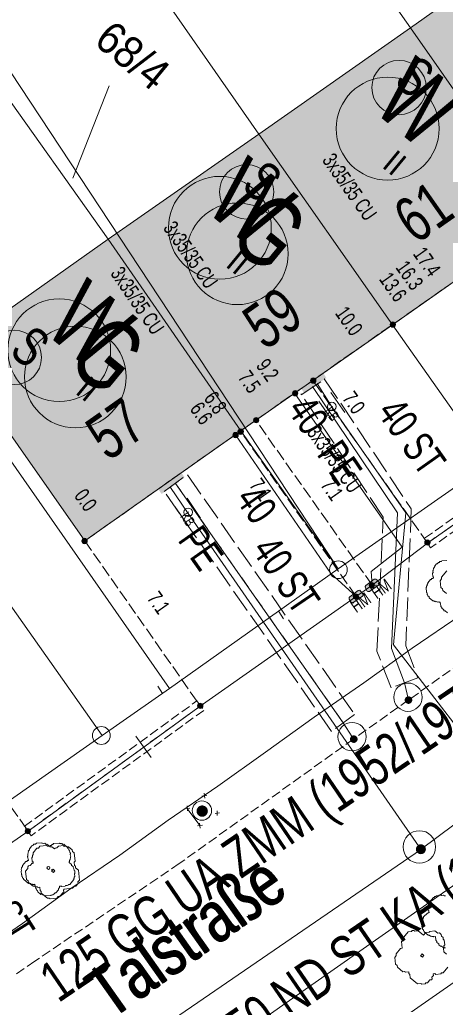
# Model space of a CAD drawing. Header units: metres. Extents: x -740 to 758, y -633 to 854.
# Tile 727 of 1056: x 293 to 308, y -113 to -78. Entities that reach past the tile are written whole.
import ezdxf

# ---------------------------------------------------------------- set-up
doc = ezdxf.new("R2010")
doc.units = ezdxf.units.M
doc.header["$MEASUREMENT"] = 0
for name, pattern in [('333_125', [0.4576, 0.3328, -0.1248]), ('333_333', [0.6656, 0.3328, -0.3328]), ('416_125', [0.5408, 0.416, -0.1248]), ('416_416', [0.832, 0.416, -0.416]), ('832_208', [1.04, 0.832, -0.208])]:
    doc.linetypes.add(name, pattern=pattern)
for name, color, linetype in [('Gas.LOVION', 7, 'Continuous'), ('Gis.LOVION', 7, 'Continuous'), ('Grundkarte.LOVION', 7, 'Continuous'), ('Grundkarte_Text.LOVION', 7, 'Continuous'), ('Strom.LOVION', 7, 'Continuous'), ('StromBemass.LOVION', 7, 'Continuous'), ('Wasser.LOVION', 7, 'Continuous')]:
    doc.layers.add(name, color=color, linetype=linetype)
doc.styles.add('ERSTELLTER_STIL_1', font='arial.ttf')

msp = doc.modelspace()

# ---------------------------------------------------------------- hatches: boundary and pattern name
at = {"layer": 'Gas.LOVION', "linetype": 'Continuous', "lineweight": 13}
for points in [[(303.489, -90.877), (304.131, -90.489), (303.937, -90.168), (303.295, -90.556)], [(298.324, -94.574), (298.947, -94.144), (298.724, -93.826), (298.117, -94.269)], [(307.595, -107.209), (307.607, -107.191), (307.618, -107.172), (307.626, -107.152), (307.631, -107.131), (307.634, -107.109), (307.634, -107.087), (307.631, -107.065), (307.626, -107.044), (307.617, -107.024), (307.607, -107.005), (307.594, -106.987), (307.579, -106.971), (307.562, -106.957), (307.543, -106.945), (307.524, -106.936), (307.503, -106.929), (307.481, -106.925), (307.459, -106.924), (307.438, -106.926), (307.416, -106.93), (307.395, -106.937), (307.376, -106.946), (307.357, -106.958), (307.34, -106.972), (307.325, -106.988), (307.312, -107.006), (307.302, -107.025), (307.294, -107.045), (307.289, -107.066), (307.286, -107.088), (307.286, -107.11), (307.289, -107.132), (307.294, -107.153), (307.302, -107.173), (307.313, -107.192), (307.326, -107.21), (307.341, -107.226), (307.358, -107.24), (307.376, -107.252), (307.396, -107.261), (307.417, -107.267), (307.439, -107.271), (307.461, -107.273), (307.482, -107.271), (307.504, -107.267), (307.525, -107.26), (307.544, -107.251), (307.563, -107.239), (307.58, -107.225)], [(307.597, -107.21), (307.61, -107.192), (307.621, -107.173), (307.629, -107.152), (307.634, -107.131), (307.637, -107.109), (307.637, -107.087), (307.634, -107.066), (307.628, -107.044), (307.62, -107.024), (307.61, -107.005), (307.597, -106.987), (307.582, -106.971), (307.565, -106.957), (307.546, -106.946), (307.526, -106.936), (307.505, -106.93), (307.484, -106.926), (307.462, -106.924), (307.44, -106.926), (307.419, -106.93), (307.398, -106.937), (307.378, -106.946), (307.36, -106.958), (307.343, -106.972), (307.328, -106.988), (307.315, -107.006), (307.305, -107.025), (307.297, -107.045), (307.291, -107.067), (307.288, -107.088), (307.289, -107.11), (307.291, -107.132), (307.297, -107.153), (307.305, -107.174), (307.316, -107.193), (307.329, -107.211), (307.344, -107.226), (307.361, -107.24), (307.379, -107.252), (307.399, -107.261), (307.42, -107.268), (307.441, -107.272), (307.463, -107.273), (307.485, -107.272), (307.507, -107.268), (307.527, -107.261), (307.547, -107.251), (307.566, -107.24), (307.582, -107.226)]]:
    msp.add_hatch(color=7, dxfattribs=at).paths.add_polyline_path(points)
at = {"layer": 'Grundkarte.LOVION', "linetype": 'Continuous', "lineweight": 18}
for points in [[(307.091, -78.141), (311.798, -84.863), (317.3, -80.985), (315.094, -77.772), (312.62, -74.231), (312.509, -74.301)], [(301.753, -81.884), (306.459, -88.606), (311.798, -84.863), (307.091, -78.141)], [(301.121, -92.35), (306.459, -88.606), (301.753, -81.884), (296.441, -85.596)], [(290.912, -89.506), (295.619, -96.228), (301.121, -92.35), (296.441, -85.596)]]:
    msp.add_hatch(color=9, dxfattribs=at).paths.add_polyline_path(points)
at = {"layer": 'Strom.LOVION', "linetype": 'Continuous', "lineweight": 13}
for points in [[(302.574, -91.336), (303.446, -90.733), (303.309, -90.54), (302.453, -91.156)], [(300.485, -92.796), (301.344, -92.21), (301.223, -92.03), (300.364, -92.616)], [(305.65, -98.01), (305.968, -97.787), (305.994, -97.755), (305.989, -97.696), (305.905, -97.601), (305.873, -97.575), (305.815, -97.58), (305.526, -97.801), (305.499, -97.833), (305.505, -97.891), (305.575, -98.003), (305.591, -98.016)], [(305.096, -98.39), (305.401, -98.182), (305.427, -98.15), (305.421, -98.092), (305.338, -97.996), (305.306, -97.97), (305.247, -97.976), (304.959, -98.196), (304.932, -98.228), (304.938, -98.287), (305.008, -98.398), (305.037, -98.395), (305.069, -98.422)]]:
    msp.add_hatch(color=7, dxfattribs=at).paths.add_polyline_path(points)
at = {"layer": 'Strom.LOVION', "linetype": 'Continuous', "lineweight": 18}
for points in [[(299.91, -105.882), (299.924, -105.862), (299.936, -105.84), (299.946, -105.816), (299.952, -105.792), (299.955, -105.767), (299.955, -105.742), (299.952, -105.717), (299.945, -105.693), (299.936, -105.67), (299.924, -105.648), (299.909, -105.628), (299.892, -105.609), (299.872, -105.594), (299.851, -105.58), (299.829, -105.57), (299.805, -105.562), (299.78, -105.557), (299.755, -105.556), (299.73, -105.557), (299.706, -105.562), (299.682, -105.57), (299.659, -105.581), (299.638, -105.594), (299.619, -105.61), (299.602, -105.629), (299.587, -105.649), (299.575, -105.671), (299.566, -105.694), (299.56, -105.719), (299.557, -105.743), (299.557, -105.768), (299.56, -105.793), (299.566, -105.818), (299.576, -105.841), (299.588, -105.863), (299.602, -105.883), (299.62, -105.901), (299.639, -105.917), (299.66, -105.93), (299.683, -105.941), (299.707, -105.949), (299.731, -105.953), (299.756, -105.955), (299.781, -105.953), (299.806, -105.948), (299.83, -105.94), (299.852, -105.93), (299.873, -105.916), (299.893, -105.9)], [(299.811, -105.795), (299.816, -105.788), (299.82, -105.78), (299.824, -105.771), (299.826, -105.762), (299.827, -105.753), (299.827, -105.744), (299.826, -105.735), (299.824, -105.726), (299.82, -105.718), (299.816, -105.71), (299.81, -105.702), (299.804, -105.696), (299.797, -105.69), (299.789, -105.685), (299.781, -105.681), (299.773, -105.679), (299.764, -105.677), (299.755, -105.676), (299.745, -105.677), (299.736, -105.679), (299.728, -105.682), (299.72, -105.685), (299.712, -105.69), (299.705, -105.696), (299.699, -105.703), (299.693, -105.71), (299.689, -105.718), (299.686, -105.727), (299.683, -105.736), (299.682, -105.745), (299.682, -105.754), (299.684, -105.763), (299.686, -105.772), (299.689, -105.78), (299.694, -105.788), (299.699, -105.795), (299.705, -105.802), (299.712, -105.808), (299.72, -105.813), (299.728, -105.816), (299.737, -105.819), (299.746, -105.821), (299.755, -105.821), (299.764, -105.821), (299.773, -105.819), (299.782, -105.816), (299.79, -105.812), (299.798, -105.807), (299.805, -105.802)]]:
    msp.add_hatch(color=150, dxfattribs=at).paths.add_polyline_path(points)
at = {"layer": 'StromBemass.LOVION', "linetype": 'Continuous', "lineweight": 13}
for points in [[(306.546, -88.663), (306.553, -88.653), (306.559, -88.643), (306.563, -88.632), (306.566, -88.621), (306.567, -88.609), (306.567, -88.597), (306.566, -88.585), (306.563, -88.574), (306.558, -88.563), (306.553, -88.553), (306.546, -88.543), (306.538, -88.535), (306.528, -88.527), (306.518, -88.521), (306.508, -88.516), (306.497, -88.512), (306.485, -88.51), (306.473, -88.509), (306.461, -88.51), (306.45, -88.512), (306.439, -88.516), (306.428, -88.521), (306.418, -88.527), (306.409, -88.535), (306.401, -88.544), (306.394, -88.553), (306.388, -88.564), (306.384, -88.575), (306.381, -88.586), (306.38, -88.598), (306.38, -88.61), (306.381, -88.621), (306.384, -88.633), (306.388, -88.644), (306.394, -88.654), (306.401, -88.663), (306.409, -88.672), (306.418, -88.68), (306.428, -88.686), (306.439, -88.691), (306.45, -88.694), (306.462, -88.697), (306.474, -88.697), (306.486, -88.697), (306.497, -88.694), (306.508, -88.691), (306.519, -88.686), (306.529, -88.679), (306.538, -88.672)], [(306.546, -88.663), (306.553, -88.653), (306.559, -88.643), (306.563, -88.632), (306.566, -88.621), (306.567, -88.609), (306.567, -88.597), (306.566, -88.585), (306.563, -88.574), (306.558, -88.563), (306.553, -88.553), (306.546, -88.543), (306.538, -88.535), (306.528, -88.527), (306.518, -88.521), (306.508, -88.516), (306.497, -88.512), (306.485, -88.51), (306.473, -88.509), (306.461, -88.51), (306.45, -88.512), (306.439, -88.516), (306.428, -88.521), (306.418, -88.527), (306.409, -88.535), (306.401, -88.544), (306.394, -88.553), (306.388, -88.564), (306.384, -88.575), (306.381, -88.586), (306.38, -88.598), (306.38, -88.61), (306.381, -88.621), (306.384, -88.633), (306.388, -88.644), (306.394, -88.654), (306.401, -88.663), (306.409, -88.672), (306.418, -88.68), (306.428, -88.686), (306.439, -88.691), (306.45, -88.694), (306.462, -88.697), (306.474, -88.697), (306.486, -88.697), (306.497, -88.694), (306.508, -88.691), (306.519, -88.686), (306.529, -88.679), (306.538, -88.672)], [(303.743, -90.637), (303.75, -90.628), (303.756, -90.617), (303.76, -90.606), (303.763, -90.594), (303.764, -90.583), (303.764, -90.571), (303.763, -90.559), (303.76, -90.547), (303.755, -90.536), (303.75, -90.526), (303.743, -90.516), (303.734, -90.507), (303.725, -90.5), (303.715, -90.493), (303.704, -90.488), (303.693, -90.484), (303.681, -90.482), (303.669, -90.482), (303.657, -90.482), (303.645, -90.485), (303.634, -90.488), (303.623, -90.493), (303.613, -90.5), (303.604, -90.508), (303.596, -90.516), (303.589, -90.526), (303.583, -90.537), (303.579, -90.548), (303.576, -90.559), (303.574, -90.571), (303.574, -90.583), (303.576, -90.595), (303.579, -90.607), (303.583, -90.618), (303.589, -90.628), (303.596, -90.638), (303.604, -90.647), (303.614, -90.654), (303.624, -90.661), (303.634, -90.666), (303.646, -90.669), (303.658, -90.672), (303.67, -90.672), (303.682, -90.671), (303.693, -90.669), (303.705, -90.665), (303.716, -90.66), (303.726, -90.654), (303.735, -90.646)], [(303.104, -91.082), (303.111, -91.073), (303.117, -91.063), (303.121, -91.052), (303.124, -91.04), (303.125, -91.029), (303.125, -91.017), (303.124, -91.005), (303.121, -90.994), (303.116, -90.983), (303.111, -90.973), (303.104, -90.963), (303.096, -90.955), (303.087, -90.947), (303.077, -90.941), (303.066, -90.936), (303.055, -90.932), (303.043, -90.93), (303.032, -90.93), (303.02, -90.93), (303.008, -90.933), (302.997, -90.936), (302.987, -90.941), (302.977, -90.948), (302.968, -90.955), (302.96, -90.964), (302.953, -90.973), (302.947, -90.984), (302.943, -90.994), (302.94, -91.006), (302.939, -91.017), (302.939, -91.029), (302.94, -91.041), (302.943, -91.052), (302.948, -91.063), (302.953, -91.073), (302.96, -91.083), (302.968, -91.091), (302.977, -91.099), (302.987, -91.105), (302.998, -91.11), (303.009, -91.114), (303.021, -91.116), (303.032, -91.116), (303.044, -91.116), (303.055, -91.113), (303.067, -91.11), (303.077, -91.105), (303.087, -91.098), (303.096, -91.091)], [(303.104, -91.082), (303.111, -91.073), (303.117, -91.063), (303.121, -91.052), (303.124, -91.04), (303.125, -91.029), (303.125, -91.017), (303.124, -91.005), (303.121, -90.994), (303.116, -90.983), (303.111, -90.973), (303.104, -90.963), (303.096, -90.955), (303.087, -90.947), (303.077, -90.941), (303.066, -90.936), (303.055, -90.932), (303.043, -90.93), (303.032, -90.93), (303.02, -90.93), (303.008, -90.933), (302.997, -90.936), (302.987, -90.941), (302.977, -90.948), (302.968, -90.955), (302.96, -90.964), (302.953, -90.973), (302.947, -90.984), (302.943, -90.994), (302.94, -91.006), (302.939, -91.017), (302.939, -91.029), (302.94, -91.041), (302.943, -91.052), (302.948, -91.063), (302.953, -91.073), (302.96, -91.083), (302.968, -91.091), (302.977, -91.099), (302.987, -91.105), (302.998, -91.11), (303.009, -91.114), (303.021, -91.116), (303.032, -91.116), (303.044, -91.116), (303.055, -91.113), (303.067, -91.11), (303.077, -91.105), (303.087, -91.098), (303.096, -91.091)], [(301.731, -92.032), (301.738, -92.023), (301.743, -92.012), (301.748, -92.001), (301.75, -91.99), (301.752, -91.978), (301.752, -91.966), (301.75, -91.955), (301.747, -91.943), (301.743, -91.932), (301.737, -91.922), (301.73, -91.912), (301.722, -91.904), (301.713, -91.896), (301.703, -91.89), (301.692, -91.885), (301.681, -91.881), (301.669, -91.879), (301.658, -91.879), (301.646, -91.879), (301.634, -91.882), (301.623, -91.885), (301.612, -91.89), (301.602, -91.897), (301.593, -91.904), (301.585, -91.913), (301.578, -91.922), (301.573, -91.933), (301.568, -91.944), (301.565, -91.955), (301.564, -91.967), (301.564, -91.979), (301.566, -91.991), (301.569, -92.002), (301.573, -92.013), (301.579, -92.023), (301.586, -92.033), (301.594, -92.041), (301.603, -92.049), (301.613, -92.055), (301.624, -92.06), (301.635, -92.064), (301.646, -92.066), (301.658, -92.067), (301.67, -92.066), (301.682, -92.064), (301.693, -92.06), (301.704, -92.055), (301.714, -92.049), (301.723, -92.041)], [(301.187, -92.437), (301.194, -92.427), (301.2, -92.416), (301.204, -92.405), (301.207, -92.393), (301.208, -92.381), (301.208, -92.369), (301.207, -92.357), (301.204, -92.345), (301.199, -92.334), (301.193, -92.324), (301.186, -92.314), (301.178, -92.305), (301.169, -92.297), (301.158, -92.291), (301.147, -92.286), (301.136, -92.282), (301.124, -92.28), (301.112, -92.279), (301.1, -92.28), (301.088, -92.282), (301.076, -92.286), (301.065, -92.291), (301.055, -92.298), (301.046, -92.305), (301.038, -92.314), (301.031, -92.324), (301.025, -92.335), (301.02, -92.346), (301.017, -92.358), (301.016, -92.37), (301.016, -92.382), (301.017, -92.394), (301.021, -92.406), (301.025, -92.417), (301.031, -92.428), (301.038, -92.437), (301.046, -92.446), (301.056, -92.454), (301.066, -92.46), (301.077, -92.465), (301.088, -92.469), (301.1, -92.471), (301.112, -92.472), (301.125, -92.471), (301.136, -92.469), (301.148, -92.465), (301.159, -92.46), (301.169, -92.453), (301.178, -92.446)], [(301.004, -92.556), (301.011, -92.546), (301.017, -92.536), (301.021, -92.525), (301.024, -92.513), (301.025, -92.501), (301.025, -92.489), (301.024, -92.478), (301.021, -92.466), (301.016, -92.455), (301.011, -92.445), (301.004, -92.435), (300.995, -92.427), (300.986, -92.419), (300.976, -92.413), (300.965, -92.408), (300.954, -92.404), (300.942, -92.402), (300.931, -92.401), (300.919, -92.402), (300.907, -92.404), (300.896, -92.408), (300.885, -92.413), (300.875, -92.419), (300.866, -92.427), (300.858, -92.436), (300.851, -92.445), (300.845, -92.456), (300.841, -92.467), (300.838, -92.478), (300.836, -92.49), (300.836, -92.502), (300.838, -92.514), (300.841, -92.525), (300.845, -92.536), (300.851, -92.547), (300.858, -92.556), (300.866, -92.565), (300.876, -92.572), (300.886, -92.579), (300.896, -92.584), (300.908, -92.587), (300.919, -92.59), (300.931, -92.59), (300.943, -92.589), (300.955, -92.587), (300.966, -92.583), (300.977, -92.578), (300.987, -92.572), (300.996, -92.564)], [(301.004, -92.556), (301.011, -92.546), (301.017, -92.536), (301.021, -92.525), (301.024, -92.513), (301.025, -92.501), (301.025, -92.489), (301.024, -92.478), (301.021, -92.466), (301.016, -92.455), (301.011, -92.445), (301.004, -92.435), (300.995, -92.427), (300.986, -92.419), (300.976, -92.413), (300.965, -92.408), (300.954, -92.404), (300.942, -92.402), (300.931, -92.401), (300.919, -92.402), (300.907, -92.404), (300.896, -92.408), (300.885, -92.413), (300.875, -92.419), (300.866, -92.427), (300.858, -92.436), (300.851, -92.445), (300.845, -92.456), (300.841, -92.467), (300.838, -92.478), (300.836, -92.49), (300.836, -92.502), (300.838, -92.514), (300.841, -92.525), (300.845, -92.536), (300.851, -92.547), (300.858, -92.556), (300.866, -92.565), (300.876, -92.572), (300.886, -92.579), (300.896, -92.584), (300.908, -92.587), (300.919, -92.59), (300.931, -92.59), (300.943, -92.589), (300.955, -92.587), (300.966, -92.583), (300.977, -92.578), (300.987, -92.572), (300.996, -92.564)], [(295.684, -96.289), (295.691, -96.279), (295.697, -96.269), (295.701, -96.258), (295.704, -96.246), (295.705, -96.234), (295.705, -96.223), (295.704, -96.211), (295.701, -96.199), (295.696, -96.188), (295.691, -96.178), (295.683, -96.168), (295.675, -96.16), (295.666, -96.152), (295.656, -96.146), (295.645, -96.141), (295.634, -96.137), (295.622, -96.135), (295.611, -96.134), (295.599, -96.135), (295.587, -96.137), (295.576, -96.141), (295.565, -96.146), (295.555, -96.152), (295.546, -96.16), (295.538, -96.169), (295.531, -96.178), (295.525, -96.189), (295.521, -96.2), (295.518, -96.211), (295.517, -96.223), (295.517, -96.235), (295.518, -96.247), (295.521, -96.258), (295.525, -96.269), (295.531, -96.28), (295.538, -96.289), (295.546, -96.298), (295.556, -96.305), (295.566, -96.312), (295.576, -96.317), (295.588, -96.32), (295.599, -96.323), (295.611, -96.323), (295.623, -96.323), (295.635, -96.32), (295.646, -96.317), (295.657, -96.311), (295.667, -96.305), (295.676, -96.297)], [(295.683, -96.295), (295.69, -96.286), (295.696, -96.275), (295.7, -96.264), (295.703, -96.253), (295.704, -96.241), (295.704, -96.229), (295.703, -96.218), (295.7, -96.206), (295.695, -96.195), (295.69, -96.185), (295.683, -96.175), (295.675, -96.167), (295.666, -96.159), (295.656, -96.153), (295.645, -96.148), (295.634, -96.144), (295.622, -96.142), (295.61, -96.142), (295.598, -96.142), (295.587, -96.145), (295.576, -96.148), (295.565, -96.153), (295.555, -96.16), (295.546, -96.167), (295.538, -96.176), (295.531, -96.185), (295.525, -96.196), (295.521, -96.207), (295.518, -96.218), (295.517, -96.23), (295.517, -96.242), (295.518, -96.254), (295.521, -96.265), (295.525, -96.276), (295.531, -96.286), (295.538, -96.296), (295.546, -96.304), (295.555, -96.312), (295.565, -96.318), (295.576, -96.323), (295.587, -96.327), (295.599, -96.329), (295.611, -96.33), (295.623, -96.329), (295.634, -96.327), (295.645, -96.323), (295.656, -96.318), (295.666, -96.312), (295.675, -96.304)], [(307.764, -96.345), (307.771, -96.336), (307.776, -96.326), (307.78, -96.315), (307.783, -96.304), (307.785, -96.292), (307.785, -96.28), (307.783, -96.269), (307.78, -96.257), (307.776, -96.247), (307.77, -96.236), (307.763, -96.227), (307.755, -96.218), (307.746, -96.211), (307.736, -96.205), (307.726, -96.2), (307.715, -96.196), (307.703, -96.194), (307.692, -96.193), (307.68, -96.194), (307.669, -96.196), (307.657, -96.2), (307.647, -96.205), (307.637, -96.211), (307.628, -96.219), (307.62, -96.227), (307.613, -96.237), (307.608, -96.247), (307.604, -96.258), (307.601, -96.269), (307.599, -96.281), (307.599, -96.293), (307.601, -96.304), (307.604, -96.315), (307.608, -96.326), (307.614, -96.336), (307.621, -96.346), (307.629, -96.354), (307.638, -96.362), (307.647, -96.368), (307.658, -96.373), (307.669, -96.376), (307.681, -96.379), (307.692, -96.379), (307.704, -96.379), (307.715, -96.376), (307.726, -96.373), (307.737, -96.368), (307.747, -96.361), (307.756, -96.354)], [(305.806, -97.852), (305.813, -97.843), (305.819, -97.832), (305.823, -97.822), (305.826, -97.81), (305.827, -97.799), (305.827, -97.787), (305.826, -97.775), (305.823, -97.764), (305.818, -97.753), (305.813, -97.743), (305.806, -97.734), (305.798, -97.725), (305.789, -97.718), (305.779, -97.712), (305.768, -97.707), (305.757, -97.703), (305.746, -97.701), (305.734, -97.7), (305.722, -97.701), (305.711, -97.703), (305.7, -97.707), (305.689, -97.712), (305.679, -97.718), (305.671, -97.726), (305.663, -97.734), (305.656, -97.744), (305.65, -97.754), (305.646, -97.765), (305.643, -97.776), (305.642, -97.788), (305.642, -97.799), (305.643, -97.811), (305.646, -97.822), (305.65, -97.833), (305.656, -97.843), (305.663, -97.853), (305.671, -97.861), (305.68, -97.869), (305.69, -97.875), (305.7, -97.88), (305.712, -97.883), (305.723, -97.885), (305.735, -97.886), (305.746, -97.885), (305.758, -97.883), (305.769, -97.88), (305.779, -97.875), (305.789, -97.868), (305.798, -97.861)], [(305.242, -98.248), (305.249, -98.238), (305.255, -98.228), (305.259, -98.217), (305.262, -98.206), (305.263, -98.194), (305.263, -98.182), (305.262, -98.17), (305.259, -98.159), (305.254, -98.148), (305.249, -98.138), (305.242, -98.128), (305.234, -98.12), (305.224, -98.112), (305.214, -98.106), (305.204, -98.101), (305.193, -98.097), (305.181, -98.095), (305.169, -98.094), (305.157, -98.095), (305.146, -98.097), (305.135, -98.101), (305.124, -98.106), (305.114, -98.112), (305.105, -98.12), (305.097, -98.129), (305.09, -98.138), (305.084, -98.149), (305.08, -98.16), (305.077, -98.171), (305.076, -98.183), (305.076, -98.194), (305.077, -98.206), (305.08, -98.218), (305.085, -98.229), (305.09, -98.239), (305.097, -98.248), (305.105, -98.257), (305.115, -98.264), (305.125, -98.271), (305.135, -98.276), (305.146, -98.279), (305.158, -98.282), (305.17, -98.282), (305.182, -98.281), (305.193, -98.279), (305.204, -98.276), (305.215, -98.27), (305.225, -98.264), (305.234, -98.257)], [(299.76, -102.103), (299.767, -102.094), (299.773, -102.083), (299.777, -102.072), (299.78, -102.06), (299.782, -102.049), (299.782, -102.037), (299.78, -102.025), (299.777, -102.013), (299.773, -102.002), (299.767, -101.992), (299.76, -101.982), (299.752, -101.973), (299.743, -101.966), (299.732, -101.96), (299.722, -101.954), (299.71, -101.951), (299.699, -101.949), (299.687, -101.948), (299.675, -101.949), (299.663, -101.951), (299.652, -101.955), (299.641, -101.96), (299.631, -101.966), (299.622, -101.974), (299.614, -101.983), (299.607, -101.992), (299.601, -102.003), (299.597, -102.014), (299.594, -102.025), (299.592, -102.037), (299.592, -102.049), (299.594, -102.061), (299.597, -102.073), (299.601, -102.084), (299.607, -102.094), (299.614, -102.104), (299.622, -102.112), (299.631, -102.12), (299.641, -102.126), (299.652, -102.131), (299.664, -102.135), (299.675, -102.137), (299.687, -102.138), (299.699, -102.137), (299.711, -102.135), (299.722, -102.131), (299.733, -102.126), (299.743, -102.12), (299.752, -102.112)], [(293.683, -106.521), (293.69, -106.511), (293.696, -106.501), (293.7, -106.49), (293.703, -106.479), (293.705, -106.467), (293.705, -106.455), (293.703, -106.444), (293.7, -106.432), (293.696, -106.421), (293.69, -106.411), (293.683, -106.401), (293.675, -106.393), (293.666, -106.385), (293.656, -106.379), (293.645, -106.374), (293.634, -106.371), (293.622, -106.368), (293.611, -106.368), (293.599, -106.368), (293.587, -106.371), (293.576, -106.374), (293.566, -106.379), (293.556, -106.386), (293.547, -106.393), (293.539, -106.402), (293.532, -106.411), (293.526, -106.422), (293.522, -106.433), (293.519, -106.444), (293.517, -106.456), (293.517, -106.468), (293.519, -106.479), (293.522, -106.491), (293.526, -106.502), (293.532, -106.512), (293.539, -106.521), (293.547, -106.53), (293.556, -106.537), (293.566, -106.544), (293.577, -106.549), (293.588, -106.552), (293.6, -106.554), (293.611, -106.555), (293.623, -106.554), (293.635, -106.552), (293.646, -106.548), (293.656, -106.543), (293.666, -106.537), (293.675, -106.53)]]:
    msp.add_hatch(color=7, dxfattribs=at).paths.add_polyline_path(points)
at = {"layer": 'Wasser.LOVION', "linetype": 'Continuous', "lineweight": 13}
for points in [[(303.338, -90.995), (303.977, -90.578), (303.754, -90.26), (303.131, -90.69)], [(298.514, -94.408), (299.137, -93.977), (298.901, -93.675), (298.307, -94.103)], [(307.126, -101.924), (307.136, -101.911), (307.144, -101.896), (307.15, -101.881), (307.154, -101.864), (307.156, -101.848), (307.156, -101.831), (307.154, -101.815), (307.149, -101.799), (307.143, -101.783), (307.135, -101.768), (307.125, -101.755), (307.114, -101.743), (307.101, -101.732), (307.087, -101.723), (307.072, -101.716), (307.056, -101.711), (307.04, -101.708), (307.023, -101.707), (307.006, -101.708), (306.99, -101.711), (306.974, -101.717), (306.959, -101.724), (306.945, -101.733), (306.932, -101.743), (306.921, -101.756), (306.911, -101.769), (306.903, -101.784), (306.897, -101.799), (306.893, -101.816), (306.891, -101.832), (306.891, -101.849), (306.893, -101.865), (306.897, -101.881), (306.903, -101.897), (306.911, -101.912), (306.921, -101.925), (306.933, -101.937), (306.946, -101.948), (306.96, -101.957), (306.975, -101.964), (306.991, -101.969), (307.007, -101.972), (307.024, -101.973), (307.04, -101.972), (307.057, -101.969), (307.073, -101.963), (307.088, -101.956), (307.102, -101.947), (307.115, -101.937)], [(307.129, -101.926), (307.138, -101.912), (307.146, -101.897), (307.152, -101.882), (307.157, -101.866), (307.159, -101.849), (307.159, -101.832), (307.156, -101.816), (307.152, -101.8), (307.146, -101.784), (307.138, -101.77), (307.128, -101.756), (307.117, -101.744), (307.104, -101.733), (307.09, -101.725), (307.075, -101.718), (307.059, -101.712), (307.042, -101.709), (307.026, -101.708), (307.009, -101.709), (306.993, -101.713), (306.977, -101.718), (306.962, -101.725), (306.948, -101.734), (306.935, -101.745), (306.923, -101.757), (306.914, -101.77), (306.906, -101.785), (306.9, -101.801), (306.895, -101.817), (306.893, -101.833), (306.893, -101.85), (306.896, -101.866), (306.9, -101.883), (306.906, -101.898), (306.914, -101.913), (306.924, -101.926), (306.935, -101.938), (306.948, -101.949), (306.962, -101.958), (306.978, -101.965), (306.993, -101.97), (307.01, -101.973), (307.026, -101.974), (307.043, -101.973), (307.059, -101.97), (307.075, -101.965), (307.09, -101.957), (307.104, -101.948), (307.117, -101.938)], [(305.199, -103.301), (305.209, -103.287), (305.217, -103.273), (305.223, -103.257), (305.227, -103.241), (305.229, -103.225), (305.229, -103.208), (305.227, -103.191), (305.222, -103.175), (305.216, -103.16), (305.208, -103.145), (305.198, -103.132), (305.187, -103.12), (305.174, -103.109), (305.16, -103.1), (305.145, -103.093), (305.129, -103.088), (305.113, -103.085), (305.096, -103.084), (305.079, -103.085), (305.063, -103.088), (305.047, -103.093), (305.032, -103.101), (305.018, -103.11), (305.005, -103.12), (304.994, -103.132), (304.984, -103.146), (304.976, -103.161), (304.97, -103.176), (304.966, -103.192), (304.964, -103.209), (304.964, -103.225), (304.966, -103.242), (304.97, -103.258), (304.977, -103.273), (304.985, -103.288), (304.995, -103.302), (305.006, -103.314), (305.019, -103.324), (305.033, -103.333), (305.048, -103.34), (305.064, -103.345), (305.08, -103.348), (305.097, -103.349), (305.113, -103.348), (305.13, -103.345), (305.146, -103.34), (305.161, -103.333), (305.175, -103.324), (305.188, -103.313)], [(305.202, -103.302), (305.212, -103.288), (305.22, -103.273), (305.226, -103.258), (305.23, -103.242), (305.232, -103.225), (305.232, -103.209), (305.23, -103.192), (305.226, -103.176), (305.22, -103.161), (305.211, -103.146), (305.202, -103.133), (305.19, -103.121), (305.177, -103.11), (305.163, -103.101), (305.148, -103.094), (305.132, -103.089), (305.116, -103.086), (305.099, -103.085), (305.083, -103.086), (305.067, -103.089), (305.051, -103.094), (305.036, -103.102), (305.022, -103.11), (305.009, -103.121), (304.998, -103.133), (304.988, -103.147), (304.98, -103.161), (304.974, -103.177), (304.97, -103.193), (304.968, -103.21), (304.968, -103.226), (304.97, -103.243), (304.974, -103.259), (304.98, -103.274), (304.988, -103.289), (304.998, -103.302), (305.009, -103.314), (305.022, -103.325), (305.036, -103.334), (305.051, -103.341), (305.067, -103.346), (305.084, -103.349), (305.1, -103.35), (305.117, -103.349), (305.133, -103.346), (305.149, -103.34), (305.164, -103.333), (305.178, -103.324), (305.191, -103.314)]]:
    msp.add_hatch(color=7, dxfattribs=at).paths.add_polyline_path(points)

# ---------------------------------------------------------------- linework, layer by layer
at = {"layer": 'Gas.LOVION', "color": 5, "linetype": 'Continuous', "lineweight": 18}
for points in [[(310.376, -104.937), (310.309, -104.855), (306.499, -99.893), (306.931, -95.24), (304.319, -91.505), (303.81, -90.683)], [(307.469, -107.098), (307.402, -107.016), (299.244, -95.223), (298.642, -94.351)], [(310.376, -104.937), (307.469, -107.098), (307.263, -107.251), (297.513, -113.939), (295.084, -115.846), (291.901, -118.211), (285.3, -123.098), (284.8, -123.117), (284.468, -123.357), (280.725, -125.88), (280.365, -126.122), (272.822, -131.5), (261.796, -139.346), (259.665, -140.826), (253.012, -145.481), (247.544, -148.956), (241.535, -152.795)]]:
    msp.add_lwpolyline(points, dxfattribs=at)
at = {"layer": 'Gas.LOVION', "color": 251, "linetype": 'Continuous', "lineweight": 13}
for points in [[(304.781, -91.696), (304.284, -90.991)], [(304.352, -91.99), (303.87, -91.298)], [(299.693, -95.43), (299.225, -94.722)], [(299.277, -95.707), (298.796, -95.016)]]:
    msp.add_lwpolyline(points, dxfattribs=at)
at = {"layer": 'Gas.LOVION', "color": 5, "linetype": 'Continuous', "lineweight": 18}
for centre, radius in [((300.997, -86.107), 1.791), ((295.287, -90.45), 1.792)]:
    msp.add_circle(centre, radius, dxfattribs=at)
at = {"layer": 'Gas.LOVION', "color": 251, "linetype": 'Continuous', "lineweight": 13}
for centre, radius in [((304.32, -91.491), 0.153), ((299.26, -95.221), 0.152)]:
    msp.add_circle(centre, radius, dxfattribs=at)
at = {"layer": 'Gas.LOVION', "color": 7, "linetype": 'Continuous', "lineweight": 13}
msp.add_circle((307.409, -107.018), 0.573, dxfattribs=at)
at = {"layer": 'Gis.LOVION', "color": 44, "linetype": 'Continuous', "lineweight": 18}
for points in [[(308.398, -98.761), (308.318, -98.695), (308.288, -98.698), (308.272, -98.685), (308.269, -98.656), (308.205, -98.603), (308.202, -98.574), (308.17, -98.547), (308.164, -98.489), (308.148, -98.475), (308.14, -98.388), (308.11, -98.39), (308.094, -98.377), (308.036, -98.383), (308.02, -98.37), (307.991, -98.373), (307.974, -98.359), (307.945, -98.362), (307.913, -98.336), (307.884, -98.339), (307.755, -98.233), (307.752, -98.204), (307.704, -98.164), (307.701, -98.135), (307.685, -98.122), (307.679, -98.063), (307.663, -98.05), (307.646, -97.874), (307.659, -97.858), (307.657, -97.829), (307.683, -97.797), (307.68, -97.767), (307.707, -97.735), (307.704, -97.706), (307.796, -97.594), (307.825, -97.591), (307.852, -97.559), (307.881, -97.556), (307.908, -97.524), (307.905, -97.494), (307.889, -97.481), (307.877, -97.364), (307.89, -97.348), (307.885, -97.289), (307.898, -97.273), (307.895, -97.244), (307.908, -97.228), (307.905, -97.199), (307.958, -97.134), (307.955, -97.105), (308.008, -97.041), (308.037, -97.038), (308.077, -96.99), (308.106, -96.987), (308.133, -96.955), (308.191, -96.949), (308.204, -96.933), (308.38, -96.916)], [(308.327, -110.576), (308.297, -110.579), (308.281, -110.566), (308.252, -110.568), (308.188, -110.516), (308.158, -110.518), (308.094, -110.466), (308.091, -110.436), (308.027, -110.384), (308.024, -110.354), (308.008, -110.341), (308.005, -110.312), (307.989, -110.299), (307.978, -110.181), (307.919, -110.187), (307.903, -110.174), (307.844, -110.18), (307.828, -110.166), (307.799, -110.169), (307.751, -110.13), (307.722, -110.133), (307.577, -110.014), (307.574, -109.984), (307.558, -109.971), (307.555, -109.942), (307.523, -109.916), (307.517, -109.857), (307.501, -109.844), (307.487, -109.697), (307.5, -109.681), (307.497, -109.652), (307.511, -109.636), (307.508, -109.607), (307.521, -109.591), (307.518, -109.561), (307.558, -109.513), (307.555, -109.484), (307.608, -109.42), (307.637, -109.417), (307.69, -109.352), (307.719, -109.35), (307.732, -109.334), (307.761, -109.331), (307.745, -109.317), (307.74, -109.259), (307.724, -109.246), (307.712, -109.129), (307.725, -109.113), (307.722, -109.083), (307.736, -109.067), (307.733, -109.038), (307.759, -109.006), (307.756, -108.976), (307.902, -108.8), (307.931, -108.797), (307.957, -108.765), (307.987, -108.762), (308, -108.746), (308.088, -108.737), (308.101, -108.721), (308.189, -108.713), (308.205, -108.726), (308.263, -108.72), (308.295, -108.746), (308.325, -108.744)]]:
    msp.add_lwpolyline(points, dxfattribs=at)
msp.add_lwpolyline([(294.74, -108.402), (294.727, -108.418), (294.73, -108.447), (294.69, -108.495), (294.693, -108.525), (294.6, -108.637), (294.571, -108.64), (294.531, -108.688), (294.502, -108.691), (294.489, -108.707), (294.43, -108.713), (294.417, -108.729), (294.242, -108.746), (294.226, -108.733), (294.196, -108.736), (294.164, -108.709), (294.135, -108.712), (294.103, -108.686), (294.073, -108.689), (293.961, -108.596), (293.958, -108.567), (293.926, -108.541), (293.923, -108.511), (293.891, -108.485), (293.885, -108.426), (293.869, -108.413), (293.861, -108.325), (293.847, -108.341), (293.789, -108.347), (293.773, -108.334), (293.743, -108.337), (293.711, -108.31), (293.682, -108.313), (293.666, -108.3), (293.637, -108.303), (293.46, -108.158), (293.457, -108.128), (293.425, -108.102), (293.422, -108.073), (293.406, -108.059), (293.4, -108.001), (293.384, -107.988), (293.373, -107.871), (293.386, -107.854), (293.38, -107.796), (293.393, -107.78), (293.391, -107.751), (293.43, -107.702), (293.427, -107.673), (293.546, -107.528), (293.575, -107.526), (293.602, -107.493), (293.631, -107.491), (293.625, -107.432), (293.609, -107.419), (293.604, -107.36), (293.617, -107.344), (293.608, -107.256), (293.621, -107.24), (293.619, -107.211), (293.632, -107.195), (293.629, -107.166), (293.669, -107.118), (293.666, -107.088), (293.758, -106.976), (293.787, -106.973), (293.827, -106.925), (293.886, -106.919), (293.912, -106.887), (294.088, -106.87), (294.104, -106.883), (294.133, -106.88), (294.149, -106.893), (294.208, -106.887), (294.256, -106.927), (294.285, -106.924), (294.382, -107.003), (294.408, -106.971), (294.437, -106.968), (294.464, -106.936), (294.493, -106.933), (294.519, -106.901), (294.724, -106.881), (294.74, -106.894), (294.77, -106.892), (294.786, -106.905), (294.815, -106.902), (294.847, -106.928), (294.876, -106.926), (295.021, -107.044), (295.024, -107.074), (295.056, -107.1), (295.059, -107.129), (295.075, -107.143), (295.078, -107.172), (295.094, -107.185), (295.097, -107.214), (295.113, -107.228), (295.116, -107.257), (295.102, -107.273), (295.105, -107.302), (295.121, -107.315), (295.124, -107.345), (295.111, -107.361), (295.117, -107.419), (295.104, -107.435), (295.106, -107.465), (295.08, -107.497), (295.083, -107.526), (295.07, -107.542), (295.073, -107.571), (295.153, -107.637), (295.156, -107.667), (295.204, -107.706), (295.207, -107.736), (295.223, -107.749), (295.229, -107.807), (295.245, -107.821), (295.248, -107.85), (295.264, -107.863), (295.272, -107.951), (295.259, -107.967), (295.268, -108.055), (295.241, -108.087), (295.244, -108.116), (295.231, -108.132), (295.234, -108.161), (295.088, -108.338), (295.059, -108.341), (295.046, -108.357), (295.017, -108.36), (295.003, -108.376), (294.945, -108.382), (294.932, -108.398), (294.815, -108.409), (294.798, -108.396)], close=True, dxfattribs=at)
msp.add_circle((294.339, -107.757), 0.0534, dxfattribs=at)
at = {"layer": 'Grundkarte.LOVION', "color": 8, "linetype": 'Continuous', "lineweight": 18}
for points in [[(315.203, -89.761), (311.798, -84.863), (307.091, -78.141), (303.176, -72.553), (306.579, -70.181), (299.431, -59.944), (304.605, -56.335), (314.469, -70.474), (316.809, -73.851), (318.041, -75.563), (320.343, -78.855), (323.748, -83.753)], [(303.176, -72.553), (307.091, -78.141), (311.798, -84.863), (315.203, -89.761), (309.891, -93.473), (306.459, -88.606), (301.753, -81.884), (293.087, -69.431), (290.855, -66.251), (290.747, -66.054), (299.431, -59.944), (306.579, -70.181)], [(282.478, -71.858), (290.747, -66.054), (290.855, -66.251), (293.087, -69.431), (301.753, -81.884), (306.459, -88.606), (309.891, -93.473), (304.552, -97.216), (292.997, -79.696), (292.499, -80.04), (289.626, -82.095)], [(296.23, -103.084), (291.803, -96.808), (288.086, -91.437), (277.086, -75.666), (282.006, -72.17), (289.128, -82.439), (289.626, -82.095), (292.499, -80.04), (296.441, -85.596), (301.121, -92.35), (304.552, -97.216), (298.61, -101.433)], [(307.091, -78.141), (312.509, -74.301), (312.62, -74.231), (315.094, -77.772), (317.3, -80.985), (311.798, -84.863)], [(275.408, -92.056), (278.753, -89.69), (271.637, -79.479), (277.086, -75.666), (288.086, -91.437), (291.803, -96.808), (296.23, -103.084), (287.435, -109.264), (284.004, -104.398), (279.324, -97.643)], [(301.753, -81.884), (307.091, -78.141), (311.798, -84.863), (306.459, -88.606)], [(301.121, -92.35), (296.441, -85.596), (292.499, -80.04), (292.997, -79.696), (304.552, -97.216)], [(301.121, -92.35), (296.441, -85.596), (301.753, -81.884), (306.459, -88.606)], [(290.912, -89.506), (296.441, -85.596), (301.121, -92.35), (295.619, -96.228)]]:
    msp.add_lwpolyline(points, close=True, dxfattribs=at)
for points in [[(229.741, -147.948), (247.968, -136.974), (255.904, -131.381), (267.19, -123.479), (276.785, -116.719), (282.097, -113.007), (287.435, -109.264), (296.23, -103.084), (298.61, -101.433), (304.552, -97.216), (309.891, -93.473), (315.203, -89.761), (323.748, -83.753), (332.352, -77.74), (337.632, -74.002), (342.97, -70.259), (351.462, -64.315), (352.682, -63.487), (353.981, -62.562), (359.896, -58.377)], [(229.741, -147.948), (247.968, -136.974), (255.904, -131.381), (267.19, -123.479), (276.785, -116.719), (282.097, -113.007), (287.435, -109.264), (296.23, -103.084), (298.61, -101.433), (304.552, -97.216), (309.891, -93.473), (315.203, -89.761), (323.748, -83.753), (332.352, -77.74), (337.632, -74.002), (342.97, -70.259), (351.462, -64.315), (352.682, -63.487), (353.981, -62.562), (359.896, -58.377)], [(304.552, -97.216), (298.61, -101.433), (296.23, -103.084)], [(308.878, -98.833), (307.16, -100.005), (305.448, -101.237), (303.704, -102.442), (301.992, -103.673), (300.306, -104.873), (298.562, -106.078), (296.85, -107.309), (295.132, -108.482), (293.42, -109.713), (291.676, -110.918), (289.964, -112.15), (288.416, -113.247)], [(302.626, -98.971), (302.453, -98.722)], [(298.189, -101.355), (298.361, -101.605)], [(311.836, -106.11), (300.359, -114.177)]]:
    msp.add_lwpolyline(points, dxfattribs=at)
at = {"layer": 'Grundkarte.LOVION', "color": 253, "linetype": 'Continuous', "lineweight": 18}
msp.add_lwpolyline([(359.896, -58.377), (353.981, -62.562), (352.682, -63.487), (351.462, -64.315), (342.97, -70.259), (337.632, -74.002), (332.352, -77.74), (323.748, -83.753), (315.203, -89.761), (309.891, -93.473), (304.552, -97.216), (298.61, -101.433), (296.23, -103.084), (287.435, -109.264), (282.097, -113.007), (276.785, -116.719), (267.19, -123.479), (264.485, -119.695), (260.155, -113.498), (254.25, -105.09), (243.054, -113.012), (232.627, -120.327)], dxfattribs=at)
msp.add_lwpolyline([(298.61, -101.433), (296.23, -103.084), (291.803, -96.808), (288.086, -91.437), (288.596, -91.21), (281.232, -80.58), (283.861, -78.757), (287.579, -84.127), (286.89, -84.638)], close=True, dxfattribs=at)
at = {"layer": 'Grundkarte.LOVION', "color": 7, "linetype": 'Continuous', "lineweight": 13}
msp.add_lwpolyline([(295.196, -83.442), (296.474, -80.184)], dxfattribs=at)
at = {"layer": 'Grundkarte.LOVION', "color": 9, "linetype": 'Continuous', "lineweight": 18}
for points in [[(308.361, -98.085), (308.233, -97.979), (308.227, -97.921), (308.163, -97.868), (308.14, -97.634), (308.193, -97.57), (308.187, -97.511), (308.372, -97.286)], [(308.408, -111.262), (308.25, -111.455), (308.191, -111.461), (308.165, -111.493), (307.989, -111.51), (307.957, -111.484), (307.899, -111.49), (307.904, -111.548), (307.852, -111.612), (307.857, -111.671), (307.831, -111.703), (307.772, -111.709), (307.693, -111.805), (307.635, -111.811), (307.608, -111.843), (307.491, -111.855), (307.459, -111.828), (307.342, -111.84), (307.085, -111.628), (307.073, -111.511), (307.041, -111.485), (307.035, -111.426), (306.918, -111.438), (306.886, -111.411), (306.828, -111.417), (306.635, -111.259), (306.629, -111.2), (306.565, -111.147), (306.542, -110.913), (306.595, -110.849), (306.589, -110.79), (306.747, -110.597), (306.806, -110.592), (306.783, -110.357), (306.809, -110.325), (306.804, -110.267), (307.015, -110.01), (307.132, -109.998), (307.159, -109.966), (307.217, -109.96), (307.249, -109.987), (307.366, -109.975), (307.559, -110.134), (307.638, -110.037), (307.756, -110.026), (307.782, -109.994), (307.958, -109.977), (308.054, -110.056), (308.113, -110.05), (308.177, -110.103), (308.183, -110.161), (308.247, -110.214), (308.253, -110.273), (308.285, -110.299), (308.302, -110.475), (308.275, -110.507), (308.281, -110.566), (308.255, -110.598), (308.266, -110.715), (308.363, -110.794)]]:
    msp.add_lwpolyline(points, dxfattribs=at)
for points in [[(294.898, -108.505), (294.871, -108.537), (294.877, -108.595), (294.745, -108.756), (294.686, -108.762), (294.634, -108.826), (294.399, -108.849), (294.367, -108.823), (294.309, -108.828), (294.084, -108.643), (294.078, -108.585), (294.046, -108.558), (294.034, -108.441), (293.976, -108.447), (293.944, -108.421), (293.885, -108.426), (293.853, -108.4), (293.795, -108.406), (293.634, -108.274), (293.628, -108.215), (293.564, -108.162), (293.535, -107.869), (293.614, -107.773), (293.609, -107.714), (293.635, -107.682), (293.694, -107.677), (293.773, -107.58), (293.805, -107.607), (293.799, -107.548), (293.767, -107.522), (293.756, -107.405), (293.782, -107.372), (293.776, -107.314), (293.803, -107.282), (293.797, -107.223), (293.929, -107.062), (293.988, -107.057), (294.041, -106.992), (294.275, -106.97), (294.307, -106.996), (294.365, -106.99), (294.398, -107.017), (294.456, -107.011), (294.553, -107.09), (294.579, -107.058), (294.638, -107.052), (294.69, -106.988), (294.866, -106.971), (294.898, -106.997), (294.957, -106.992), (294.989, -107.018), (295.047, -107.012), (295.176, -107.118), (295.182, -107.176), (295.246, -107.229), (295.275, -107.522), (295.248, -107.554), (295.26, -107.671), (295.292, -107.698), (295.297, -107.756), (295.394, -107.835), (295.428, -108.187), (295.375, -108.251), (295.381, -108.31), (295.302, -108.406), (295.243, -108.412), (295.191, -108.476)], [(294.542, -107.889), (294.516, -107.921), (294.451, -107.869), (294.478, -107.836), (294.446, -107.81), (294.478, -107.836), (294.504, -107.804), (294.568, -107.857)], [(307.543, -110.874), (307.517, -110.906), (307.452, -110.853), (307.479, -110.821), (307.505, -110.789), (307.569, -110.842)]]:
    msp.add_lwpolyline(points, close=True, dxfattribs=at)
for centre, radius in [((304.555, -97.245), 0.313), ((296.203, -103.089), 0.314)]:
    msp.add_circle(centre, radius, dxfattribs=at)
at = {"layer": 'Strom.LOVION', "color": 5, "linetype": 'Continuous', "lineweight": 18}
for points in [[(305.747, -97.794), (305.714, -97.309), (306.798, -96.45), (303.016, -91.027)], [(305.18, -98.189), (304.287, -97.375), (300.928, -92.487)]]:
    msp.add_lwpolyline(points, dxfattribs=at)
at = {"layer": 'Strom.LOVION', "color": 7, "linetype": '333_125', "lineweight": 13}
for points in [[(312.654, -92.567), (312.864, -92.901), (307.804, -96.47), (307.594, -96.136)], [(299.569, -101.871), (299.809, -102.202), (293.724, -106.624), (293.485, -106.293)]]:
    msp.add_lwpolyline(points, close=True, dxfattribs=at)
at = {"layer": 'Strom.LOVION', "color": 150, "linetype": 'Continuous', "lineweight": 18}
for points in [[(246.521, -137.131), (246.417, -137.584), (246.677, -137.825), (247.174, -138.072), (247.968, -138.186), (250.215, -136.828), (254.102, -133.966), (256.899, -132.037), (263.071, -127.902), (272.069, -121.539), (275.299, -119.509), (279.69, -116.198), (283.467, -113.568), (284.283, -113), (290.589, -108.571), (293.619, -106.457), (299.69, -102.051), (305.18, -98.189), (305.747, -97.794), (307.699, -96.303), (312.759, -92.734)], [(245.918, -137.012), (245.823, -137.553), (248.93, -140.161), (254.446, -149.272), (255.82, -148.354), (262.103, -144.149), (263.455, -143.322), (268.431, -139.954), (271.664, -137.953), (274.259, -136.074), (283.073, -129.641), (291.129, -124.065), (298.416, -119.096), (300.959, -117.148), (307.35, -112.681), (315.374, -107.079), (315.623, -106.907), (317.767, -105.412), (318.167, -105.121), (321.75, -102.466), (323.462, -101.234), (323.634, -101.483)]]:
    msp.add_lwpolyline(points, dxfattribs=at)
at = {"layer": 'Strom.LOVION', "color": 9, "linetype": '333_333', "lineweight": 18}
for points in [[(307.699, -96.303), (312.759, -92.734)], [(293.619, -106.457), (299.69, -102.051)]]:
    msp.add_lwpolyline(points, dxfattribs=at)
at = {"layer": 'Strom.LOVION', "color": 7, "linetype": 'Continuous', "lineweight": 13}
for points in [[(305.65, -98.01), (305.591, -98.016), (305.575, -98.003), (305.505, -97.891), (305.499, -97.833), (305.526, -97.801), (305.815, -97.58), (305.873, -97.575), (305.905, -97.601), (305.989, -97.696), (305.994, -97.755), (305.968, -97.787)], [(305.096, -98.39), (305.069, -98.422), (305.037, -98.395), (305.008, -98.398), (304.938, -98.287), (304.932, -98.228), (304.959, -98.196), (305.247, -97.976), (305.306, -97.97), (305.338, -97.996), (305.421, -98.092), (305.427, -98.15), (305.401, -98.182)]]:
    msp.add_lwpolyline(points, close=True, dxfattribs=at)
for points in [[(297.415, -103.116), (297.961, -103.86)], [(299.23, -105.658), (299.674, -106.264)]]:
    msp.add_lwpolyline(points, dxfattribs=at)
at = {"layer": 'Strom.LOVION', "color": 250, "linetype": 'Continuous', "lineweight": 18}
for points in [[(299.828, -105.126), (299.846, -105.302)], [(299.749, -105.223), (299.925, -105.205)], [(299.142, -105.666), (299.318, -105.649)], [(299.222, -105.57), (299.239, -105.745)], [(300.209, -105.843), (300.368, -105.812)], [(300.288, -105.746), (300.289, -105.909)], [(299.665, -106.177), (299.682, -106.352)], [(299.586, -106.273), (299.762, -106.256)]]:
    msp.add_lwpolyline(points, dxfattribs=at)
at = {"layer": 'Strom.LOVION', "color": 1, "linetype": 'Continuous', "lineweight": 18}
for centre, radius in [((306.693, -80.246), 0.959), ((301.324, -83.923), 0.958), ((293.136, -89.761), 0.959)]:
    msp.add_circle(centre, radius, dxfattribs=at)
at = {"layer": 'Strom.LOVION', "color": 7, "linetype": 'Continuous', "lineweight": 13}
msp.add_circle((299.747, -105.737), 0.34, dxfattribs=at)
at = {"layer": 'StromBemass.LOVION', "color": 7, "linetype": '416_125', "lineweight": 13}
for points in [[(295.619, -96.228), (301.646, -91.973), (310.456, -85.807), (317.372, -80.963), (321.441, -86.757)], [(307.699, -96.303), (303.668, -90.593)], [(305.747, -97.794), (301.646, -91.973), (301.662, -91.987)], [(305.18, -98.189), (301.108, -92.366)], [(295.619, -96.228), (299.69, -102.051)], [(289.601, -100.732), (293.619, -106.457)]]:
    msp.add_lwpolyline(points, dxfattribs=at)
at = {"layer": 'StromBemass.LOVION', "color": 7, "linetype": 'Continuous', "lineweight": 13}
for centre, radius in [((306.473, -88.603), 0.094), ((306.473, -88.603), 0.094), ((303.669, -90.577), 0.0953), ((303.032, -91.023), 0.0934), ((303.032, -91.023), 0.0934), ((301.658, -91.973), 0.0941), ((301.112, -92.376), 0.0965), ((300.931, -92.496), 0.0946), ((300.931, -92.496), 0.0946), ((295.611, -96.229), 0.0945), ((295.61, -96.236), 0.0941), ((307.692, -96.286), 0.0929), ((305.734, -97.793), 0.093), ((305.169, -98.188), 0.0939), ((299.687, -102.043), 0.095), ((293.611, -106.461), 0.0937)]:
    msp.add_circle(centre, radius, dxfattribs=at)
at = {"layer": 'Wasser.LOVION', "color": 7, "linetype": '832_208', "lineweight": 13}
for points in [[(303.24, -91.049), (303.243, -91.078), (304.075, -90.524), (304.059, -90.511), (307.124, -95.103), (306.93, -99.924), (307.351, -101.051), (306.411, -101.409), (305.914, -100.112), (306.133, -95.392)], [(298.419, -94.491), (299.233, -93.894), (305.128, -102.347), (304.314, -102.944)]]:
    msp.add_lwpolyline(points, close=True, dxfattribs=at)
at = {"layer": 'Wasser.LOVION', "color": 150, "linetype": 'Continuous', "lineweight": 18}
for points in [[(307.029, -101.836), (306.881, -101.23), (306.422, -100.018), (306.635, -95.239), (303.643, -90.788)], [(305.094, -103.207), (305.043, -103.139), (304.728, -102.637), (298.819, -94.2)]]:
    msp.add_lwpolyline(points, dxfattribs=at)
at = {"layer": 'Wasser.LOVION', "color": 252, "linetype": '416_416', "lineweight": 18}
msp.add_lwpolyline([(304.728, -102.637), (298.819, -94.2)], dxfattribs=at)
at = {"layer": 'Wasser.LOVION', "color": 150, "linetype": '333_125', "lineweight": 18}
msp.add_lwpolyline([(309.613, -100.002), (307.029, -101.836), (305.094, -103.207), (298.948, -107.606), (293.86, -111.044), (293.182, -111.51)], dxfattribs=at)
at = {"layer": 'Wasser.LOVION', "color": 94, "linetype": 'Continuous', "lineweight": 18}
for centre, radius in [((306.292, -81.695), 1.813), ((300.379, -85.191), 1.813), ((294.719, -89.507), 1.81)]:
    msp.add_circle(centre, radius, dxfattribs=at)
at = {"layer": 'Wasser.LOVION', "color": 7, "linetype": 'Continuous', "lineweight": 13}
for centre in [(307.006, -101.739), (305.038, -103.131)]:
    msp.add_circle(centre, 0.5, dxfattribs=at)

# ---------------------------------------------------------------- texts
at = {"layer": 'Gas.LOVION', "color": 5, "linetype": 'Continuous', "lineweight": 18, "attachment_point": 7, "style": 'ERSTELLTER_STIL_1'}
for s, insert, char_height, rotation in [('{\\A1;\\W0.71561x;G}', (300.573, -85.685), 2.48985, 320.5841), ('{\\A1;\\W0.71560x;G}', (294.879, -90.025), 2.48985, 320.5841), ('{\\A1;\\W0.71560x;KB}', (304.045, -91.652), 0.3557, 305.2444), ('{\\A1;\\W0.71558x;40 ST}', (305.87, -91.702), 1.0671, 305.2444), ('{\\A1;\\W0.71564x;KB}', (298.968, -95.366), 0.35568, 304.2444), ('{\\A1;\\W0.71556x;40 ST}', (301.461, -96.555), 1.06712, 304.2463), ('{\\A1;\\W0.72102x;150 ND ST KA (1974)}', (300.793, -115.021), 1.42278, 34.492), ('{\\A1;\\W0.71558x;40 ST}', (291.468, -108.091), 1.06708, 302.2461)]:
    msp.add_mtext(s, dxfattribs=dict(at, insert=insert, char_height=char_height, rotation=rotation))
at = {"layer": 'Gis.LOVION', "color": 44, "linetype": 'Continuous', "lineweight": 18, "attachment_point": 7, "style": 'ERSTELLTER_STIL_1'}
for s, insert, char_height, rotation in [('{\\A1;\\W0.73491x;Talstraße}', (296.571, -113.115), 1.77841, 35.2421), ('{\\A1;\\W0.73491x;Talstraße}', (296.577, -113.147), 1.77841, 35.2421), ('{\\A1;\\W0.73490x;Talstraße}', (296.53, -113.165), 1.77844, 35.2435)]:
    msp.add_mtext(s, dxfattribs=dict(at, insert=insert, char_height=char_height, rotation=rotation))
at = {"layer": 'Grundkarte_Text.LOVION', "color": 7, "linetype": 'Continuous', "lineweight": 13, "attachment_point": 7, "style": 'ERSTELLTER_STIL_1'}
for s, insert, char_height, rotation in [('{\\A1;\\W0.89449x;68/4}', (295.886, -78.693), 1.1243, 320.5864), ('{\\A1;\\W0.89451x;II}', (306.054, -83.036), 0.83072, 320.5836), ('{\\A1;\\W0.89454x;II}', (300.543, -86.531), 0.83074, 320.5848), ('{\\A1;\\W0.89449x;II}', (295.247, -91.009), 0.83074, 320.5848)]:
    msp.add_mtext(s, dxfattribs=dict(at, insert=insert, char_height=char_height, rotation=rotation))
at = {"layer": 'Grundkarte_Text.LOVION', "color": 8, "linetype": 'Continuous', "lineweight": 18, "char_height": 1.60083, "attachment_point": 7, "rotation": 35.0852, "style": 'ERSTELLTER_STIL_1'}
for s, insert in [('{\\A1;\\W0.71558x;61}', (307.29, -85.815)), ('{\\A1;\\W0.71560x;59}', (301.975, -89.551)), ('{\\A1;\\W0.71560x;57}', (296.447, -93.46))]:
    msp.add_mtext(s, dxfattribs=dict(at, insert=insert))
at = {"layer": 'Strom.LOVION', "color": 1, "linetype": 'Continuous', "lineweight": 18, "attachment_point": 7, "style": 'ERSTELLTER_STIL_1'}
for s, insert, char_height, rotation in [('{\\A1;\\W0.71556x;S}', (306.454, -80.118), 1.37442, 320.5841), ('{\\A1;\\W0.71559x;S}', (301.081, -83.806), 1.3744, 320.5839), ('{\\A1;\\W0.71556x;S}', (292.902, -89.63), 1.37442, 320.5841)]:
    msp.add_mtext(s, dxfattribs=dict(at, insert=insert, char_height=char_height, rotation=rotation))
at = {"layer": 'Strom.LOVION', "color": 5, "linetype": 'Continuous', "lineweight": 18, "attachment_point": 7, "style": 'ERSTELLTER_STIL_1'}
for s, insert, char_height, rotation in [('{\\A1;\\W0.67983x;3x35/35 CU }', (303.957, -82.815), 0.53353, 305.246), ('{\\A1;\\W0.67978x;3x35/35 CU }', (298.355, -85.21), 0.53357, 305.2428), ('{\\A1;\\W0.67978x;3x35/35 CU }', (296.497, -86.805), 0.53358, 304.2435), ('{\\A1;\\W0.67979x;3x35/35 CU }', (303.418, -92.414), 0.53357, 305.2428)]:
    msp.add_mtext(s, dxfattribs=dict(at, insert=insert, char_height=char_height, rotation=rotation))
at = {"layer": 'Strom.LOVION', "color": 7, "linetype": 'Continuous', "lineweight": 13, "char_height": 0.4446, "attachment_point": 7, "rotation": 35.2426, "style": 'ERSTELLTER_STIL_1'}
for insert in [(305.907, -98.297), (305.186, -98.781)]:
    msp.add_mtext('{\\A1;\\W0.71565x;HM}', dxfattribs=dict(at, insert=insert))
at = {"layer": 'StromBemass.LOVION', "color": 7, "linetype": 'Continuous', "lineweight": 13, "attachment_point": 7, "style": 'ERSTELLTER_STIL_1'}
for s, insert, char_height, rotation in [('{\\A1;\\W0.71555x;17.4}', (307.162, -86.113), 0.53357, 305.2428), ('{\\A1;\\W0.71559x;16.3}', (306.542, -86.596), 0.53354, 305.2483), ('{\\A1;\\W0.71558x;13.6}', (305.962, -87.007), 0.53353, 305.246), ('{\\A1;\\W0.71553x;10.0}', (304.41, -88.209), 0.53359, 305.2451), ('{\\A1;\\W0.71559x;9.2}', (301.625, -90.056), 0.53353, 305.246), ('{\\A1;\\W0.71557x;7.5}', (300.985, -90.471), 0.53357, 305.2428), ('{\\A1;\\W0.71556x;7.0}', (304.663, -91.207), 0.53354, 305.2483), ('{\\A1;\\W0.71557x;6.8}', (299.785, -91.208), 0.53357, 305.2428), ('{\\A1;\\W0.71559x;6.6}', (299.29, -91.582), 0.53353, 305.246), ('{\\A1;\\W0.71561x;7.1}', (301.391, -94.269), 0.53353, 305.246), ('{\\A1;\\W0.71557x;7.1}', (303.902, -94.26), 0.53357, 305.2428), ('{\\A1;\\W0.71559x;0.0}', (295.215, -94.642), 0.53353, 305.246), ('{\\A1;\\W0.71559x;7.1}', (297.79, -98.256), 0.53353, 305.246)]:
    msp.add_mtext(s, dxfattribs=dict(at, insert=insert, char_height=char_height, rotation=rotation))
at = {"layer": 'Wasser.LOVION', "color": 94, "linetype": 'Continuous', "lineweight": 18, "attachment_point": 7, "style": 'ERSTELLTER_STIL_1'}
for insert, char_height, rotation in [((305.682, -80.999), 2.48983, 320.5838), ((299.775, -84.517), 2.4898, 320.5847), ((294.108, -88.825), 2.48983, 320.5838)]:
    msp.add_mtext('{\\A1;\\W0.71562x;W}', dxfattribs=dict(at, insert=insert, char_height=char_height, rotation=rotation))
at = {"layer": 'Wasser.LOVION', "color": 150, "linetype": 'Continuous', "lineweight": 18, "attachment_point": 7, "style": 'ERSTELLTER_STIL_1'}
for s, insert, char_height, rotation in [('{\\A1;\\W0.71559x;40}', (302.709, -91.605), 1.06711, 304.2451), ('{\\A1;\\W0.71558x;PE}', (303.768, -93.172), 1.06706, 304.2467), ('{\\A1;\\W0.71556x;40}', (300.882, -94.765), 1.0671, 305.2444), ('{\\A1;\\W0.71560x;PE}', (298.87, -96.203), 1.06706, 305.246), ('{\\A1;\\W0.71856x;125 GG UA ZMM (1952/1977)}', (294.928, -112.887), 1.42278, 34.2426)]:
    msp.add_mtext(s, dxfattribs=dict(at, insert=insert, char_height=char_height, rotation=rotation))

doc.saveas('drawing.dxf')
